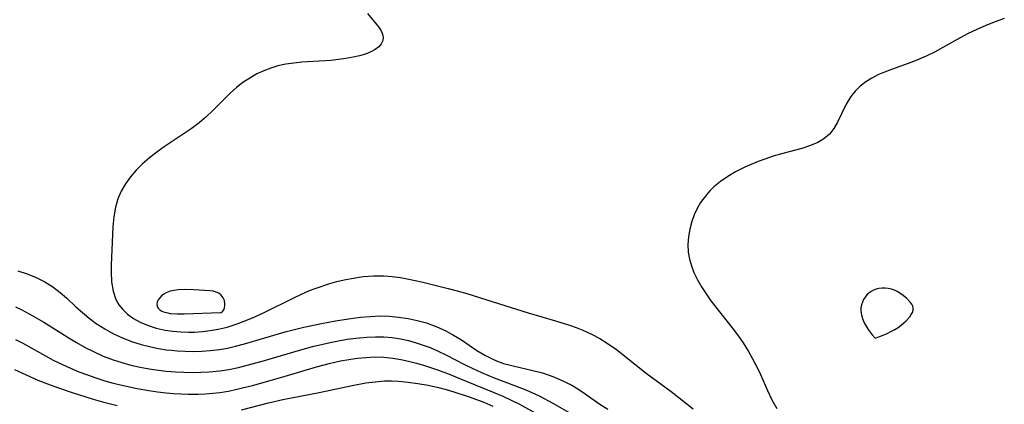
# Model space of a CAD drawing. Header units: metres. Extents: x 1073367 to 1082519, y 1569854 to 1574957.
# Tile 616 of 656: x 1078432 to 1078612, y 1574076 to 1574146. Entities that reach past the tile are written whole.
import ezdxf

# ---------------------------------------------------------------- set-up
doc = ezdxf.new("R2010")
doc.units = ezdxf.units.M
doc.layers.add('CGG_CurvaNivelLidar_v1', color=253, linetype='Continuous', lineweight=30)

msp = doc.modelspace()

# ---------------------------------------------------------------- linework, layer by layer
at = {"layer": 'CGG_CurvaNivelLidar_v1'}
for p, q in [((1078495.4525, 1574147.6094, 74), (1078497.4241, 1574145.1945, 74)), ((1078497.4241, 1574145.1945, 74), (1078497.9367, 1574144.4406, 74)), ((1078608.7832, 1574145.4302, 74.5), (1078607.0369, 1574144.6569, 74.5)), ((1078610.4663, 1574146.1012, 74.5), (1078608.7832, 1574145.4302, 74.5)), ((1078612.1713, 1574146.7299, 74.5), (1078610.4663, 1574146.1012, 74.5)), ((1078497.9367, 1574144.4406, 74), (1078498.2025, 1574143.8447, 74)), ((1078498.2025, 1574143.8447, 74), (1078498.3058, 1574143.2479, 74)), ((1078498.3058, 1574143.2479, 74), (1078498.2174, 1574142.6559, 74)), ((1078604.0946, 1574143.1691, 74.5), (1078599.3454, 1574140.5443, 74.5)), ((1078605.5528, 1574143.9328, 74.5), (1078604.0946, 1574143.1691, 74.5)), ((1078607.0369, 1574144.6569, 74.5), (1078605.5528, 1574143.9328, 74.5)), ((1078497.4849, 1574141.5325, 74), (1078496.8626, 1574141.037, 74)), ((1078497.947, 1574142.0877, 74), (1078497.4849, 1574141.5325, 74)), ((1078498.2174, 1574142.6559, 74), (1078497.947, 1574142.0877, 74)), ((1078492.7805, 1574139.5929, 74), (1078491.4669, 1574139.3602, 74)), ((1078493.9431, 1574139.8601, 74), (1078492.7805, 1574139.5929, 74)), ((1078495.0341, 1574140.1846, 74), (1078493.9431, 1574139.8601, 74)), ((1078496.0169, 1574140.5728, 74), (1078495.0341, 1574140.1846, 74)), ((1078496.8626, 1574141.037, 74), (1078496.0169, 1574140.5728, 74)), ((1078597.8723, 1574139.8099, 74.5), (1078596.5695, 1574139.2427, 74.5)), ((1078599.3454, 1574140.5443, 74.5), (1078597.8723, 1574139.8099, 74.5)), ((1078479.0212, 1574138.0123, 74), (1078477.6892, 1574137.6187, 74)), ((1078480.4562, 1574138.3136, 74), (1078479.0212, 1574138.0123, 74)), ((1078481.9194, 1574138.5243, 74), (1078480.4562, 1574138.3136, 74)), ((1078483.401, 1574138.6722, 74), (1078481.9194, 1574138.5243, 74)), ((1078488.6908, 1574139.0336, 74), (1078483.401, 1574138.6722, 74)), ((1078490.0985, 1574139.1756, 74), (1078488.6908, 1574139.0336, 74)), ((1078491.4669, 1574139.3602, 74), (1078490.0985, 1574139.1756, 74)), ((1078595.2489, 1574138.7288, 74.5), (1078591.4863, 1574137.3852, 74.5)), ((1078596.5695, 1574139.2427, 74.5), (1078595.2489, 1574138.7288, 74.5)), ((1078475.1461, 1574136.5312, 74), (1078473.8444, 1574135.7841, 74)), ((1078476.3959, 1574137.1233, 74), (1078475.1461, 1574136.5312, 74)), ((1078477.6892, 1574137.6187, 74), (1078476.3959, 1574137.1233, 74)), ((1078589.0065, 1574136.3512, 74.5), (1078587.8656, 1574135.7506, 74.5)), ((1078590.2247, 1574136.893, 74.5), (1078589.0065, 1574136.3512, 74.5)), ((1078591.4863, 1574137.3852, 74.5), (1078590.2247, 1574136.893, 74.5)), ((1078472.5984, 1574134.9431, 74), (1078471.4075, 1574134.0221, 74)), ((1078473.8444, 1574135.7841, 74), (1078472.5984, 1574134.9431, 74)), ((1078585.7634, 1574134.2725, 74.5), (1078584.8406, 1574133.384, 74.5)), ((1078586.7963, 1574135.0739, 74.5), (1078585.7634, 1574134.2725, 74.5)), ((1078587.8656, 1574135.7506, 74.5), (1078586.7963, 1574135.0739, 74.5)), ((1078469.6403, 1574132.4255, 74), (1078467.033, 1574129.7986, 74)), ((1078470.2736, 1574133.0307, 74), (1078469.6403, 1574132.4255, 74)), ((1078471.4075, 1574134.0221, 74), (1078470.2736, 1574133.0307, 74)), ((1078584.0453, 1574132.4113, 74.5), (1078583.2016, 1574131.021, 74.5)), ((1078584.8406, 1574133.384, 74.5), (1078584.0453, 1574132.4113, 74.5)), ((1078583.2016, 1574131.021, 74.5), (1078581.594, 1574127.6993, 74.5)), ((1078467.033, 1574129.7986, 74), (1078465.8301, 1574128.6506, 74)), ((1078464.5717, 1574127.5624, 74), (1078463.1336, 1574126.4778, 74)), ((1078465.8301, 1574128.6506, 74), (1078464.5717, 1574127.5624, 74)), ((1078581.594, 1574127.6993, 74.5), (1078580.9178, 1574126.5114, 74.5)), ((1078461.6357, 1574125.4595, 74), (1078458.1765, 1574123.1942, 74)), ((1078463.1336, 1574126.4778, 74), (1078461.6357, 1574125.4595, 74)), ((1078580.0982, 1574125.4646, 74.5), (1078579.1144, 1574124.6409, 74.5)), ((1078580.9178, 1574126.5114, 74.5), (1078580.0982, 1574125.4646, 74.5)), ((1078576.6597, 1574123.4118, 74.5), (1078575.0483, 1574122.8783, 74.5)), ((1078577.9565, 1574123.9685, 74.5), (1078576.6597, 1574123.4118, 74.5)), ((1078579.1144, 1574124.6409, 74.5), (1078577.9565, 1574123.9685, 74.5)), ((1078456.7893, 1574122.2042, 74), (1078455.4535, 1574121.1609, 74)), ((1078458.1765, 1574123.1942, 74), (1078456.7893, 1574122.2042, 74)), ((1078571.5896, 1574121.9389, 74.5), (1078569.8139, 1574121.422, 74.5)), ((1078575.0483, 1574122.8783, 74.5), (1078571.5896, 1574121.9389, 74.5)), ((1078454.1872, 1574120.0576, 74), (1078453.0137, 1574118.8835, 74)), ((1078455.4535, 1574121.1609, 74), (1078454.1872, 1574120.0576, 74)), ((1078567.057, 1574120.4472, 74.5), (1078564.6034, 1574119.4208, 74.5)), ((1078568.2996, 1574120.9088, 74.5), (1078567.057, 1574120.4472, 74.5)), ((1078569.8139, 1574121.422, 74.5), (1078568.2996, 1574120.9088, 74.5)), ((1078453.0137, 1574118.8835, 74), (1078451.983, 1574117.6617, 74)), ((1078562.8906, 1574118.5752, 74.5), (1078561.4817, 1574117.747, 74.5)), ((1078564.6034, 1574119.4208, 74.5), (1078562.8906, 1574118.5752, 74.5)), ((1078451.0741, 1574116.3711, 74), (1078450.3003, 1574115.0205, 74)), ((1078451.983, 1574117.6617, 74), (1078451.0741, 1574116.3711, 74)), ((1078560.1504, 1574116.8225, 74.5), (1078558.9146, 1574115.7997, 74.5)), ((1078561.4817, 1574117.747, 74.5), (1078560.1504, 1574116.8225, 74.5)), ((1078450.3003, 1574115.0205, 74), (1078449.6834, 1574113.6149, 74)), ((1078557.5477, 1574114.3829, 74.5), (1078556.4894, 1574112.9334, 74.5)), ((1078558.2052, 1574115.1121, 74.5), (1078557.5477, 1574114.3829, 74.5)), ((1078558.9146, 1574115.7997, 74.5), (1078558.2052, 1574115.1121, 74.5)), ((1078449.3974, 1574112.7291, 74), (1078449.2374, 1574112.0918, 74)), ((1078449.6834, 1574113.6149, 74), (1078449.3974, 1574112.7291, 74)), ((1078556.4894, 1574112.9334, 74.5), (1078555.8571, 1574111.8258, 74.5)), ((1078449.2374, 1574112.0918, 74), (1078448.9332, 1574110.3115, 74)), ((1078555.3217, 1574110.6706, 74.5), (1078554.8797, 1574109.4796, 74.5)), ((1078555.8571, 1574111.8258, 74.5), (1078555.3217, 1574110.6706, 74.5)), ((1078448.9332, 1574110.3115, 74), (1078448.7601, 1574108.4746, 74)), ((1078554.8797, 1574109.4796, 74.5), (1078554.4914, 1574108.0806, 74.5)), ((1078448.7601, 1574108.4746, 74), (1078448.4176, 1574101.4447, 74)), ((1078554.4914, 1574108.0806, 74.5), (1078554.2475, 1574106.6709, 74.5)), ((1078554.2475, 1574106.6709, 74.5), (1078554.1544, 1574105.2501, 74.5)), ((1078554.1544, 1574105.2501, 74.5), (1078554.2281, 1574103.8312, 74.5)), ((1078554.2281, 1574103.8312, 74.5), (1078554.4507, 1574102.5622, 74.5)), ((1078554.4507, 1574102.5622, 74.5), (1078554.808, 1574101.3099, 74.5)), ((1078431.3234, 1574100.3997, 73.5), (1078433.0422, 1574099.8551, 73.5)), ((1078433.0422, 1574099.8551, 73.5), (1078434.7027, 1574099.198, 73.5)), ((1078448.4176, 1574101.4447, 74), (1078448.4111, 1574100.1608, 74)), ((1078448.4111, 1574100.1608, 74), (1078448.5072, 1574098.3926, 74)), ((1078554.808, 1574101.3099, 74.5), (1078555.2842, 1574100.0794, 74.5)), ((1078555.2842, 1574100.0794, 74.5), (1078555.9295, 1574098.7561, 74.5)), ((1078434.7027, 1574099.198, 73.5), (1078436.2723, 1574098.4018, 73.5)), ((1078436.2723, 1574098.4018, 73.5), (1078437.7579, 1574097.4632, 73.5)), ((1078448.5072, 1574098.3926, 74), (1078448.7773, 1574096.7111, 74)), ((1078486.0241, 1574097.2425, 74), (1078488.5265, 1574098.0584, 74)), ((1078488.5265, 1574098.0584, 74), (1078489.8376, 1574098.428, 74)), ((1078489.8376, 1574098.428, 74), (1078491.1552, 1574098.7553, 74)), ((1078491.1552, 1574098.7553, 74), (1078492.4797, 1574099.0299, 74)), ((1078492.4797, 1574099.0299, 74), (1078494.6374, 1574099.3449, 74)), ((1078494.6374, 1574099.3449, 74), (1078496.5337, 1574099.4948, 74)), ((1078496.5337, 1574099.4948, 74), (1078498.4294, 1574099.5021, 74)), ((1078498.4294, 1574099.5021, 74), (1078499.957, 1574099.3842, 74)), ((1078499.957, 1574099.3842, 74), (1078501.4824, 1574099.1742, 74)), ((1078501.4824, 1574099.1742, 74), (1078503.0063, 1574098.8963, 74)), ((1078503.0063, 1574098.8963, 74), (1078505.3374, 1574098.3845, 74)), ((1078505.3374, 1574098.3845, 74), (1078510.2213, 1574097.187, 74)), ((1078555.9295, 1574098.7561, 74.5), (1078556.6763, 1574097.4607, 74.5)), ((1078437.7579, 1574097.4632, 73.5), (1078439.0698, 1574096.4644, 73.5)), ((1078439.0698, 1574096.4644, 73.5), (1078440.3162, 1574095.3806, 73.5)), ((1078448.7773, 1574096.7111, 74), (1078449.2927, 1574095.1603, 74)), ((1078458.5514, 1574096.4022, 74.5), (1078458.0959, 1574096.1379, 74.5)), ((1078459.0489, 1574096.6031, 74.5), (1078458.5514, 1574096.4022, 74.5)), ((1078459.5815, 1574096.7519, 74.5), (1078459.0489, 1574096.6031, 74.5)), ((1078460.7144, 1574096.9342, 74.5), (1078459.5815, 1574096.7519, 74.5)), ((1078461.8956, 1574097.0013, 74.5), (1078460.7144, 1574096.9342, 74.5)), ((1078463.6072, 1574096.951, 74.5), (1078461.8956, 1574097.0013, 74.5)), ((1078466.5342, 1574096.7309, 74.5), (1078463.6072, 1574096.951, 74.5)), ((1078467.1214, 1574096.6514, 74.5), (1078466.5342, 1574096.7309, 74.5)), ((1078467.6802, 1574096.527, 74.5), (1078467.1214, 1574096.6514, 74.5)), ((1078468.1994, 1574096.2869, 74.5), (1078467.6802, 1574096.527, 74.5)), ((1078468.6231, 1574095.9319, 74.5), (1078468.1994, 1574096.2869, 74.5)), ((1078483.3398, 1574096.1547, 74), (1078484.7904, 1574096.7739, 74)), ((1078484.7904, 1574096.7739, 74), (1078486.0241, 1574097.2425, 74)), ((1078510.2213, 1574097.187, 74), (1078511.8887, 1574096.7524, 74)), ((1078511.8887, 1574096.7524, 74), (1078513.6638, 1574096.2436, 74)), ((1078513.6638, 1574096.2436, 74), (1078518.4844, 1574094.7392, 74)), ((1078556.6763, 1574097.4607, 74.5), (1078557.5005, 1574096.1891, 74.5)), ((1078587.3289, 1574096.3281, 75), (1078586.9572, 1574095.9807, 75)), ((1078587.7386, 1574096.6296, 75), (1078587.3289, 1574096.3281, 75)), ((1078588.18, 1574096.8791, 75), (1078587.7386, 1574096.6296, 75)), ((1078588.6503, 1574097.0659, 75), (1078588.18, 1574096.8791, 75)), ((1078589.1917, 1574097.1875, 75), (1078588.6503, 1574097.0659, 75)), ((1078589.7542, 1574097.2365, 75), (1078589.1917, 1574097.1875, 75)), ((1078590.3275, 1574097.2253, 75), (1078589.7542, 1574097.2365, 75)), ((1078590.9025, 1574097.1599, 75), (1078590.3275, 1574097.2253, 75)), ((1078591.4706, 1574097.0402, 75), (1078590.9025, 1574097.1599, 75)), ((1078592.0224, 1574096.8603, 75), (1078591.4706, 1574097.0402, 75)), ((1078592.5058, 1574096.6376, 75), (1078592.0224, 1574096.8603, 75)), ((1078593.4122, 1574096.0694, 75), (1078592.5058, 1574096.6376, 75)), ((1078440.3162, 1574095.3806, 73.5), (1078441.9652, 1574093.8334, 73.5)), ((1078449.2927, 1574095.1603, 74), (1078449.6443, 1574094.4907, 74)), ((1078449.6443, 1574094.4907, 74), (1078449.8584, 1574094.1591, 74)), ((1078456.8865, 1574094.6774, 74.5), (1078456.8054, 1574094.2682, 74.5)), ((1078457.0756, 1574095.089, 74.5), (1078456.8865, 1574094.6774, 74.5)), ((1078457.348, 1574095.4693, 74.5), (1078457.0756, 1574095.089, 74.5)), ((1078457.6923, 1574095.8225, 74.5), (1078457.348, 1574095.4693, 74.5)), ((1078458.0959, 1574096.1379, 74.5), (1078457.6923, 1574095.8225, 74.5)), ((1078468.959, 1574095.4807, 74.5), (1078468.6231, 1574095.9319, 74.5)), ((1078469.1913, 1574094.97, 74.5), (1078468.959, 1574095.4807, 74.5)), ((1078469.3059, 1574094.4365, 74.5), (1078469.1913, 1574094.97, 74.5)), ((1078469.3068, 1574094.0011, 74.5), (1078469.3059, 1574094.4365, 74.5)), ((1078476.4674, 1574092.7699, 74), (1078481.9065, 1574095.4849, 74)), ((1078481.9065, 1574095.4849, 74), (1078483.3398, 1574096.1547, 74)), ((1078518.4844, 1574094.7392, 74), (1078524.8737, 1574092.676, 74)), ((1078557.5005, 1574096.1891, 74.5), (1078558.3827, 1574094.9378, 74.5)), ((1078558.3827, 1574094.9378, 74.5), (1078559.2809, 1574093.7415, 74.5)), ((1078586.1492, 1574094.6689, 75), (1078585.9934, 1574094.1656, 75)), ((1078586.3621, 1574095.1467, 75), (1078586.1492, 1574094.6689, 75)), ((1078586.6332, 1574095.5895, 75), (1078586.3621, 1574095.1467, 75)), ((1078586.9572, 1574095.9807, 75), (1078586.6332, 1574095.5895, 75)), ((1078594.2315, 1574095.4026, 75), (1078593.4122, 1574096.0694, 75)), ((1078594.9218, 1574094.6838, 75), (1078594.2315, 1574095.4026, 75)), ((1078595.1908, 1574094.3126, 75), (1078594.9218, 1574094.6838, 75)), ((1078430.8753, 1574093.7992, 73), (1078432.05, 1574093.2381, 73)), ((1078432.05, 1574093.2381, 73), (1078433.4159, 1574092.5326, 73)), ((1078441.9652, 1574093.8334, 73.5), (1078443.1605, 1574092.7627, 73.5)), ((1078443.1605, 1574092.7627, 73.5), (1078444.4051, 1574091.7345, 73.5)), ((1078449.8584, 1574094.1591, 74), (1078450.4956, 1574093.3681, 74)), ((1078450.4956, 1574093.3681, 74), (1078451.457, 1574092.476, 74)), ((1078456.8054, 1574094.2682, 74.5), (1078456.8523, 1574093.8843, 74.5)), ((1078456.8523, 1574093.8843, 74.5), (1078457.0407, 1574093.55, 74.5)), ((1078457.0407, 1574093.55, 74.5), (1078457.3466, 1574093.2621, 74.5)), ((1078457.3466, 1574093.2621, 74.5), (1078457.7428, 1574093.0219, 74.5)), ((1078457.7428, 1574093.0219, 74.5), (1078458.0474, 1574092.8898, 74.5)), ((1078458.0474, 1574092.8898, 74.5), (1078458.8138, 1574092.6769, 74.5)), ((1078458.8138, 1574092.6769, 74.5), (1078459.2746, 1574092.6021, 74.5)), ((1078459.2746, 1574092.6021, 74.5), (1078460.5134, 1574092.5075, 74.5)), ((1078461.8088, 1574092.4972, 74.5), (1078468.5, 1574092.7557, 74.5)), ((1078468.5, 1574092.7557, 74.5), (1078468.6409, 1574092.7739, 74.5)), ((1078468.6409, 1574092.7739, 74.5), (1078468.8618, 1574092.9481, 74.5)), ((1078468.8618, 1574092.9481, 74.5), (1078469.0897, 1574093.2602, 74.5)), ((1078469.0897, 1574093.2602, 74.5), (1078469.2302, 1574093.6011, 74.5)), ((1078469.2302, 1574093.6011, 74.5), (1078469.3068, 1574094.0011, 74.5)), ((1078474.795, 1574091.9923, 74), (1078476.4674, 1574092.7699, 74)), ((1078524.8737, 1574092.676, 74), (1078529.866, 1574091.2309, 74)), ((1078559.2809, 1574093.7415, 74.5), (1078562.2721, 1574089.9732, 74.5)), ((1078585.8993, 1574093.6442, 75), (1078585.8753, 1574093.1754, 75)), ((1078585.8753, 1574093.1754, 75), (1078585.9267, 1574092.6519, 75)), ((1078585.9934, 1574094.1656, 75), (1078585.8993, 1574093.6442, 75)), ((1078585.9267, 1574092.6519, 75), (1078586.0533, 1574092.083, 75)), ((1078595.0989, 1574092.3865, 75), (1078595.3123, 1574092.7774, 75)), ((1078595.3848, 1574093.9356, 75), (1078595.1908, 1574094.3126, 75)), ((1078595.3123, 1574092.7774, 75), (1078595.4468, 1574093.1669, 75)), ((1078595.4775, 1574093.5533, 75), (1078595.3848, 1574093.9356, 75)), ((1078595.4468, 1574093.1669, 75), (1078595.4775, 1574093.5533, 75)), ((1078433.4159, 1574092.5326, 73), (1078436.0988, 1574091.0039, 73)), ((1078436.0988, 1574091.0039, 73), (1078440.8588, 1574088.0024, 73)), ((1078444.4051, 1574091.7345, 73.5), (1078445.7026, 1574090.7654, 73.5)), ((1078451.457, 1574092.476, 74), (1078452.5587, 1574091.6932, 74)), ((1078452.5587, 1574091.6932, 74), (1078453.7721, 1574091.014, 74)), ((1078453.7721, 1574091.014, 74), (1078455.0757, 1574090.4393, 74)), ((1078460.5134, 1574092.5075, 74.5), (1078461.8088, 1574092.4972, 74.5)), ((1078471.3798, 1574090.6227, 74), (1078473.1, 1574091.2693, 74)), ((1078473.1, 1574091.2693, 74), (1078474.795, 1574091.9923, 74)), ((1078486.9906, 1574090.7483, 73.5), (1078489.5863, 1574091.2443, 73.5)), ((1078489.5863, 1574091.2443, 73.5), (1078492.3991, 1574091.6914, 73.5)), ((1078492.3991, 1574091.6914, 73.5), (1078494.1729, 1574091.9096, 73.5)), ((1078494.1729, 1574091.9096, 73.5), (1078495.9435, 1574092.0615, 73.5)), ((1078495.9435, 1574092.0615, 73.5), (1078497.7086, 1574092.1268, 73.5)), ((1078497.7086, 1574092.1268, 73.5), (1078499.3984, 1574092.0842, 73.5)), ((1078499.3984, 1574092.0842, 73.5), (1078501.1369, 1574091.9284, 73.5)), ((1078501.1369, 1574091.9284, 73.5), (1078502.8586, 1574091.67, 73.5)), ((1078502.8586, 1574091.67, 73.5), (1078504.5566, 1574091.3113, 73.5)), ((1078504.5566, 1574091.3113, 73.5), (1078506.2219, 1574090.8471, 73.5)), ((1078506.2219, 1574090.8471, 73.5), (1078507.1786, 1574090.522, 73.5)), ((1078529.866, 1574091.2309, 74), (1078532.4422, 1574090.4293, 74)), ((1078586.0533, 1574092.083, 75), (1078586.2483, 1574091.4911, 75)), ((1078586.2483, 1574091.4911, 75), (1078586.5045, 1574090.8982, 75)), ((1078586.5045, 1574090.8982, 75), (1078586.8531, 1574090.2529, 75)), ((1078593.2901, 1574090.448, 75), (1078593.7646, 1574090.8463, 75)), ((1078593.7646, 1574090.8463, 75), (1078594.1523, 1574091.2248, 75)), ((1078594.1523, 1574091.2248, 75), (1078594.8255, 1574091.9961, 75)), ((1078594.8255, 1574091.9961, 75), (1078595.0989, 1574092.3865, 75)), ((1078445.7026, 1574090.7654, 73.5), (1078447.2602, 1574089.7479, 73.5)), ((1078447.2602, 1574089.7479, 73.5), (1078448.8879, 1574088.8414, 73.5)), ((1078455.0757, 1574090.4393, 74), (1078456.6779, 1574089.909, 74)), ((1078456.6779, 1574089.909, 74), (1078458.3535, 1574089.5246, 74)), ((1078458.3535, 1574089.5246, 74), (1078459.7728, 1574089.3185, 74)), ((1078459.7728, 1574089.3185, 74), (1078461.2171, 1574089.2018, 74)), ((1078461.2171, 1574089.2018, 74), (1078462.6769, 1574089.1659, 74)), ((1078462.6769, 1574089.1659, 74), (1078463.7006, 1574089.186, 74)), ((1078463.7006, 1574089.186, 74), (1078465.1578, 1574089.2769, 74)), ((1078465.1578, 1574089.2769, 74), (1078466.611, 1574089.4441, 74)), ((1078466.611, 1574089.4441, 74), (1078468.0543, 1574089.695, 74)), ((1078468.0543, 1574089.695, 74), (1078469.7288, 1574090.1044, 74)), ((1078469.7288, 1574090.1044, 74), (1078471.3798, 1574090.6227, 74)), ((1078472.9072, 1574087.0005, 73.5), (1078480.3624, 1574089.1927, 73.5)), ((1078480.3624, 1574089.1927, 73.5), (1078483.7801, 1574090.0529, 73.5)), ((1078483.7801, 1574090.0529, 73.5), (1078486.9906, 1574090.7483, 73.5)), ((1078507.1786, 1574090.522, 73.5), (1078508.1186, 1574090.1569, 73.5)), ((1078508.1186, 1574090.1569, 73.5), (1078509.6823, 1574089.4445, 73.5)), ((1078509.6823, 1574089.4445, 73.5), (1078511.1919, 1574088.6374, 73.5)), ((1078532.4422, 1574090.4293, 74), (1078533.6847, 1574089.9984, 74)), ((1078533.6847, 1574089.9984, 74), (1078534.9074, 1574089.5255, 74)), ((1078534.9074, 1574089.5255, 74), (1078536.497, 1574088.8101, 74)), ((1078562.2721, 1574089.9732, 74.5), (1078563.2342, 1574088.6928, 74.5)), ((1078586.8531, 1574090.2529, 75), (1078587.2351, 1574089.6528, 75)), ((1078587.2351, 1574089.6528, 75), (1078587.9681, 1574088.6686, 75)), ((1078590.668, 1574088.9088, 75), (1078591.391, 1574089.2556, 75)), ((1078591.391, 1574089.2556, 75), (1078592.1103, 1574089.648, 75)), ((1078592.1103, 1574089.648, 75), (1078592.7312, 1574090.0411, 75)), ((1078592.7312, 1574090.0411, 75), (1078593.2901, 1574090.448, 75)), ((1078430.9161, 1574087.8131, 72.5), (1078432.2505, 1574087.1278, 72.5)), ((1078440.8588, 1574088.0024, 73), (1078442.0908, 1574087.2555, 73)), ((1078442.0908, 1574087.2555, 73), (1078443.686, 1574086.3604, 73)), ((1078448.8879, 1574088.8414, 73.5), (1078450.4976, 1574088.091, 73.5)), ((1078450.4976, 1574088.091, 73.5), (1078452.1581, 1574087.4508, 73.5)), ((1078452.1581, 1574087.4508, 73.5), (1078453.92, 1574086.9031, 73.5)), ((1078485.3782, 1574086.5136, 73), (1078488.5696, 1574087.2711, 73)), ((1078488.5696, 1574087.2711, 73), (1078490.1396, 1574087.5835, 73)), ((1078490.1396, 1574087.5835, 73), (1078491.7112, 1574087.8527, 73)), ((1078491.7112, 1574087.8527, 73), (1078493.2826, 1574088.0725, 73)), ((1078493.2826, 1574088.0725, 73), (1078495.2845, 1574088.2662, 73)), ((1078495.2845, 1574088.2662, 73), (1078496.8726, 1574088.3332, 73)), ((1078496.8726, 1574088.3332, 73), (1078498.453, 1574088.3018, 73)), ((1078498.453, 1574088.3018, 73), (1078499.96, 1574088.1627, 73)), ((1078499.96, 1574088.1627, 73), (1078501.4548, 1574087.9251, 73)), ((1078501.4548, 1574087.9251, 73), (1078502.9347, 1574087.5995, 73)), ((1078502.9347, 1574087.5995, 73), (1078504.3393, 1574087.2112, 73)), ((1078504.3393, 1574087.2112, 73), (1078505.6309, 1574086.792, 73)), ((1078511.1919, 1574088.6374, 73.5), (1078512.6444, 1574087.7522, 73.5)), ((1078512.6444, 1574087.7522, 73.5), (1078515.497, 1574085.8174, 73.5)), ((1078536.497, 1574088.8101, 74), (1078538.0337, 1574087.991, 74)), ((1078538.0337, 1574087.991, 74), (1078539.5712, 1574087.027, 74)), ((1078563.2342, 1574088.6928, 74.5), (1078564.2747, 1574087.1843, 74.5)), ((1078564.2747, 1574087.1843, 74.5), (1078565.2469, 1574085.6385, 74.5)), ((1078587.9681, 1574088.6686, 75), (1078588.5, 1574088.0459, 75)), ((1078588.5, 1574088.0459, 75), (1078589.3819, 1574088.3719, 75)), ((1078589.3819, 1574088.3719, 75), (1078590.668, 1574088.9088, 75)), ((1078432.2505, 1574087.1278, 72.5), (1078436.4122, 1574084.7992, 72.5)), ((1078443.686, 1574086.3604, 73), (1078445.3135, 1574085.5338, 73)), ((1078445.3135, 1574085.5338, 73), (1078446.973, 1574084.784, 73)), ((1078453.92, 1574086.9031, 73.5), (1078455.7158, 1574086.4559, 73.5)), ((1078455.7158, 1574086.4559, 73.5), (1078457.1183, 1574086.1725, 73.5)), ((1078457.1183, 1574086.1725, 73.5), (1078458.5329, 1574085.9477, 73.5)), ((1078458.5329, 1574085.9477, 73.5), (1078459.5231, 1574085.8295, 73.5)), ((1078459.5231, 1574085.8295, 73.5), (1078460.5173, 1574085.7408, 73.5)), ((1078460.5173, 1574085.7408, 73.5), (1078462.0305, 1574085.6577, 73.5)), ((1078462.0305, 1574085.6577, 73.5), (1078463.5469, 1574085.6343, 73.5)), ((1078463.5469, 1574085.6343, 73.5), (1078465.0633, 1574085.6718, 73.5)), ((1078465.0633, 1574085.6718, 73.5), (1078466.5766, 1574085.7753, 73.5)), ((1078466.5766, 1574085.7753, 73.5), (1078468.325, 1574085.9885, 73.5)), ((1078468.325, 1574085.9885, 73.5), (1078469.7814, 1574086.2496, 73.5)), ((1078469.7814, 1574086.2496, 73.5), (1078471.2308, 1574086.5714, 73.5)), ((1078471.2308, 1574086.5714, 73.5), (1078472.9072, 1574087.0005, 73.5)), ((1078476.5725, 1574083.9492, 73), (1078481.7402, 1574085.4858, 73)), ((1078481.7402, 1574085.4858, 73), (1078485.3782, 1574086.5136, 73)), ((1078505.6309, 1574086.792, 73), (1078506.9049, 1574086.3208, 73)), ((1078506.9049, 1574086.3208, 73), (1078508.1579, 1574085.7978, 73)), ((1078508.1579, 1574085.7978, 73), (1078509.9255, 1574084.9533, 73)), ((1078515.497, 1574085.8174, 73.5), (1078516.9448, 1574084.92, 73.5)), ((1078539.5712, 1574087.027, 74), (1078541.0568, 1574085.9721, 74)), ((1078541.0568, 1574085.9721, 74), (1078546.5411, 1574081.6546, 74)), ((1078565.2469, 1574085.6385, 74.5), (1078565.9767, 1574084.3801, 74.5)), ((1078436.4122, 1574084.7992, 72.5), (1078437.8122, 1574084.0417, 72.5)), ((1078437.8122, 1574084.0417, 72.5), (1078439.4916, 1574083.2086, 72.5)), ((1078446.973, 1574084.784, 73), (1078448.7845, 1574084.0831, 73)), ((1078448.7845, 1574084.0831, 73), (1078450.4097, 1574083.5648, 73)), ((1078450.4097, 1574083.5648, 73), (1078452.0604, 1574083.1262, 73)), ((1078473.5924, 1574083.1359, 73), (1078476.5725, 1574083.9492, 73)), ((1078488.4101, 1574083.4144, 72.5), (1078490.4534, 1574083.8696, 72.5)), ((1078490.4534, 1574083.8696, 72.5), (1078492.0189, 1574084.1553, 72.5)), ((1078492.0189, 1574084.1553, 72.5), (1078493.5863, 1574084.3818, 72.5)), ((1078493.5863, 1574084.3818, 72.5), (1078495.1532, 1574084.5398, 72.5)), ((1078495.1532, 1574084.5398, 72.5), (1078496.7174, 1574084.6159, 72.5)), ((1078496.7174, 1574084.6159, 72.5), (1078498.4393, 1574084.5825, 72.5)), ((1078498.4393, 1574084.5825, 72.5), (1078500.0831, 1574084.4148, 72.5)), ((1078500.0831, 1574084.4148, 72.5), (1078501.525, 1574084.1666, 72.5)), ((1078501.525, 1574084.1666, 72.5), (1078502.9594, 1574083.8446, 72.5)), ((1078502.9594, 1574083.8446, 72.5), (1078504.3878, 1574083.4661, 72.5)), ((1078509.9255, 1574084.9533, 73), (1078513.2203, 1574083.2261, 73)), ((1078516.9448, 1574084.92, 73.5), (1078518.3783, 1574084.1921, 73.5)), ((1078518.3783, 1574084.1921, 73.5), (1078519.1067, 1574083.8841, 73.5)), ((1078519.1067, 1574083.8841, 73.5), (1078520.3618, 1574083.4395, 73.5)), ((1078565.9767, 1574084.3801, 74.5), (1078566.9217, 1574082.5805, 74.5)), ((1078430.7442, 1574082.2937, 72), (1078434.9744, 1574080.371, 72)), ((1078439.4916, 1574083.2086, 72.5), (1078441.0004, 1574082.5293, 72.5)), ((1078441.0004, 1574082.5293, 72.5), (1078442.5315, 1574081.8956, 72.5)), ((1078442.5315, 1574081.8956, 72.5), (1078444.0818, 1574081.3051, 72.5)), ((1078452.0604, 1574083.1262, 73), (1078453.7307, 1574082.7546, 73)), ((1078453.7307, 1574082.7546, 73), (1078455.4157, 1574082.4424, 73)), ((1078455.4157, 1574082.4424, 73), (1078457.1116, 1574082.1869, 73)), ((1078457.1116, 1574082.1869, 73), (1078458.5126, 1574082.0207, 73)), ((1078458.5126, 1574082.0207, 73), (1078460.2322, 1574081.8765, 73)), ((1078460.2322, 1574081.8765, 73), (1078461.7735, 1574081.8001, 73)), ((1078461.7735, 1574081.8001, 73), (1078463.3156, 1574081.7723, 73)), ((1078463.3156, 1574081.7723, 73), (1078464.8564, 1574081.7956, 73)), ((1078464.8564, 1574081.7956, 73), (1078466.3938, 1574081.8754, 73)), ((1078466.3938, 1574081.8754, 73), (1078468.3783, 1574082.0776, 73)), ((1078468.3783, 1574082.0776, 73), (1078469.9883, 1574082.335, 73)), ((1078469.9883, 1574082.335, 73), (1078471.7936, 1574082.7042, 73)), ((1078471.7936, 1574082.7042, 73), (1078473.5924, 1574083.1359, 73)), ((1078479.7429, 1574080.914, 72.5), (1078486.092, 1574082.7959, 72.5)), ((1078486.092, 1574082.7959, 72.5), (1078488.4101, 1574083.4144, 72.5)), ((1078504.3878, 1574083.4661, 72.5), (1078505.8893, 1574083.0208, 72.5)), ((1078505.8893, 1574083.0208, 72.5), (1078508.4279, 1574082.1853, 72.5)), ((1078508.4279, 1574082.1853, 72.5), (1078510.5818, 1574081.3853, 72.5)), ((1078513.2203, 1574083.2261, 73), (1078514.7606, 1574082.4655, 73)), ((1078514.7606, 1574082.4655, 73), (1078516.3241, 1574081.7435, 73)), ((1078520.3618, 1574083.4395, 73.5), (1078522.1334, 1574082.9557, 73.5)), ((1078522.1334, 1574082.9557, 73.5), (1078525.7431, 1574082.1549, 73.5)), ((1078525.7431, 1574082.1549, 73.5), (1078527.5337, 1574081.6851, 73.5)), ((1078566.9217, 1574082.5805, 74.5), (1078567.4893, 1574081.3714, 74.5)), ((1078434.9744, 1574080.371, 72), (1078436.7742, 1574079.6516, 72)), ((1078444.0818, 1574081.3051, 72.5), (1078445.6494, 1574080.7583, 72.5)), ((1078445.6494, 1574080.7583, 72.5), (1078447.1088, 1574080.2948, 72.5)), ((1078447.1088, 1574080.2948, 72.5), (1078448.5809, 1574079.8713, 72.5)), ((1078474.3243, 1574079.39, 72.5), (1078479.7429, 1574080.914, 72.5)), ((1078495.1166, 1574079.8389, 72), (1078496.8401, 1574080.0728, 72)), ((1078496.8401, 1574080.0728, 72), (1078498.5641, 1574080.2093, 72)), ((1078498.5641, 1574080.2093, 72), (1078499.8364, 1574080.2303, 72)), ((1078499.8364, 1574080.2303, 72), (1078501.1073, 1574080.1834, 72)), ((1078501.1073, 1574080.1834, 72), (1078502.8933, 1574080.0137, 72)), ((1078502.8933, 1574080.0137, 72), (1078504.6761, 1574079.7593, 72)), ((1078510.5818, 1574081.3853, 72.5), (1078511.8931, 1574080.8622, 72.5)), ((1078511.8931, 1574080.8622, 72.5), (1078518.4982, 1574078.1317, 72.5)), ((1078516.3241, 1574081.7435, 73), (1078518.6732, 1574080.7617, 73)), ((1078518.6732, 1574080.7617, 73), (1078524.1494, 1574078.6912, 73)), ((1078527.5337, 1574081.6851, 73.5), (1078529.4023, 1574081.0382, 73.5)), ((1078529.4023, 1574081.0382, 73.5), (1078530.5759, 1574080.5507, 73.5)), ((1078530.5759, 1574080.5507, 73.5), (1078531.7354, 1574080.0121, 73.5)), ((1078531.7354, 1574080.0121, 73.5), (1078532.866, 1574079.424, 73.5)), ((1078546.5411, 1574081.6546, 74), (1078551.0778, 1574078.2498, 74)), ((1078567.4893, 1574081.3714, 74.5), (1078568.7775, 1574078.4261, 74.5)), ((1078436.7742, 1574079.6516, 72), (1078438.6035, 1574078.9838, 72)), ((1078438.6035, 1574078.9838, 72), (1078441.2726, 1574078.0738, 72)), ((1078448.5809, 1574079.8713, 72.5), (1078450.1194, 1574079.4754, 72.5)), ((1078450.1194, 1574079.4754, 72.5), (1078453.2245, 1574078.8, 72.5)), ((1078453.2245, 1574078.8, 72.5), (1078455.3147, 1574078.4291, 72.5)), ((1078455.3147, 1574078.4291, 72.5), (1078456.9145, 1574078.1931, 72.5)), ((1078456.9145, 1574078.1931, 72.5), (1078458.5185, 1574078.0055, 72.5)), ((1078468.3777, 1574078.1017, 72.5), (1078469.9358, 1574078.3604, 72.5)), ((1078469.9358, 1574078.3604, 72.5), (1078471.4863, 1574078.6843, 72.5)), ((1078471.4863, 1574078.6843, 72.5), (1078474.3243, 1574079.39, 72.5)), ((1078486.5455, 1574078.1036, 72), (1078492.6397, 1574079.3903, 72)), ((1078492.6397, 1574079.3903, 72), (1078495.1166, 1574079.8389, 72)), ((1078504.6761, 1574079.7593, 72), (1078506.5591, 1574079.4303, 72)), ((1078506.5591, 1574079.4303, 72), (1078508.4329, 1574079.0253, 72)), ((1078508.4329, 1574079.0253, 72), (1078509.8533, 1574078.6509, 72)), ((1078509.8533, 1574078.6509, 72), (1078511.2654, 1574078.2299, 72)), ((1078511.2654, 1574078.2299, 72), (1078513.8576, 1574077.373, 72)), ((1078524.1494, 1574078.6912, 73), (1078525.543, 1574078.0994, 73)), ((1078532.866, 1574079.424, 73.5), (1078533.96, 1574078.7812, 73.5)), ((1078533.96, 1574078.7812, 73.5), (1078535.3384, 1574077.8549, 73.5)), ((1078551.0778, 1574078.2498, 74), (1078555.1345, 1574075.111, 74)), ((1078568.7775, 1574078.4261, 74.5), (1078569.564, 1574076.7395, 74.5)), ((1078441.2726, 1574078.0738, 72), (1078445.1609, 1574076.8715, 72)), ((1078445.1609, 1574076.8715, 72), (1078446.8472, 1574076.3948, 72)), ((1078446.8472, 1574076.3948, 72), (1078449.5227, 1574075.7027, 72)), ((1078458.5185, 1574078.0055, 72.5), (1078459.8685, 1574077.8909, 72.5)), ((1078459.8685, 1574077.8909, 72.5), (1078462.5716, 1574077.7772, 72.5)), ((1078462.5716, 1574077.7772, 72.5), (1078464.4117, 1574077.7882, 72.5)), ((1078464.4117, 1574077.7882, 72.5), (1078465.7384, 1574077.8445, 72.5)), ((1078465.7384, 1574077.8445, 72.5), (1078467.0609, 1574077.9467, 72.5)), ((1078467.0609, 1574077.9467, 72.5), (1078468.3777, 1574078.1017, 72.5)), ((1078477.2719, 1574076.1845, 72), (1078479.9058, 1574076.7935, 72)), ((1078479.9058, 1574076.7935, 72), (1078486.5455, 1574078.1036, 72)), ((1078513.8576, 1574077.373, 72), (1078516.7346, 1574076.3025, 72)), ((1078518.4982, 1574078.1317, 72.5), (1078520.2095, 1574077.4007, 72.5)), ((1078520.2095, 1574077.4007, 72.5), (1078521.8994, 1574076.6269, 72.5)), ((1078521.8994, 1574076.6269, 72.5), (1078523.2765, 1574075.936, 72.5)), ((1078525.543, 1574078.0994, 73), (1078526.9174, 1574077.4581, 73)), ((1078526.9174, 1574077.4581, 73), (1078529.4302, 1574076.1526, 73)), ((1078535.3384, 1574077.8549, 73.5), (1078538.0329, 1574075.9304, 73.5)), ((1078569.564, 1574076.7395, 74.5), (1078570.4475, 1574075.1348, 74.5)), ((1078472.3394, 1574074.9334, 72), (1078477.2719, 1574076.1845, 72)), ((1078516.7346, 1574076.3025, 72), (1078518.4103, 1574075.6032, 72)), ((1078523.2765, 1574075.936, 72.5), (1078528.7906, 1574072.9169, 72.5)), ((1078529.4302, 1574076.1526, 73), (1078533.0392, 1574074.0648, 73)), ((1078538.0329, 1574075.9304, 73.5), (1078539.4829, 1574075.026, 73.5))]:
    msp.add_line(p, q, dxfattribs=at)

doc.saveas('drawing.dxf')
